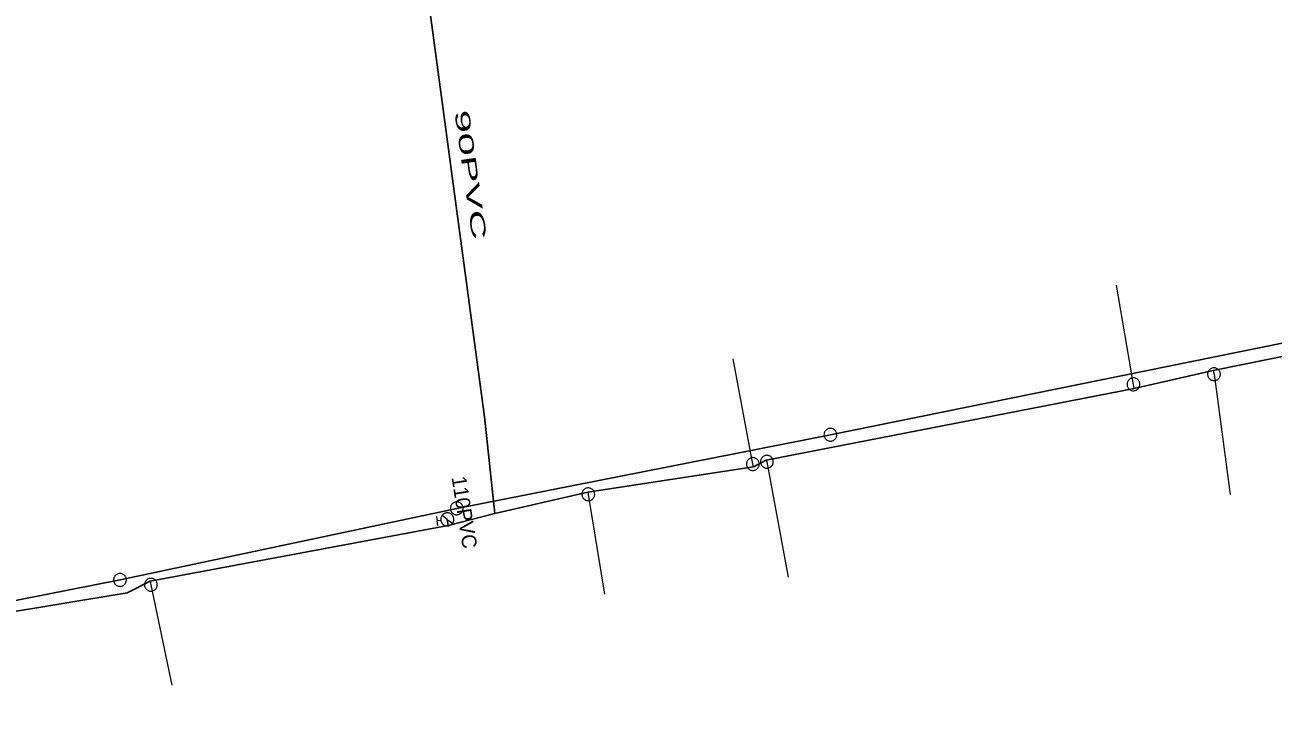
# Model space of a CAD drawing. Extents: x -741806 to -738704, y -1059275 to -1055387.
# Drawn here: x -740624.2 to -740539.1, y -1057350.4 to -1057303.2 of the extents above; entities that cross this region are included whole.
import ezdxf

# ---------------------------------------------------------------- set-up
doc = ezdxf.new("R2010")
doc.units = 0
doc.header["$LTSCALE"] = 0.4
for name, color, linetype, lineweight in [('2', 7, 'Continuous', 25), ('21', 7, 'Continuous', 13), ('3', 7, 'Continuous', 13), ('50', 7, 'Continuous', 13), ('51', 7, 'Continuous', 13), ('52', 7, 'Continuous', 25)]:
    doc.layers.add(name, color=color, linetype=linetype, lineweight=lineweight)
doc.layers.add('53', color=7, linetype='Continuous')

msp = doc.modelspace()

# ---------------------------------------------------------------- linework, layer by layer
at = {"layer": '2'}
msp.add_lwpolyline([(-740476.379, -1057312.149), (-740521.41, -1057321.44), (-740569.27, -1057331.149), (-740594.77, -1057336.169), (-740617.75, -1057341.05), (-740665.26, -1057350.399)], dxfattribs=at)
at = {"layer": '21'}
for points in [[(-740548.539, -1057328.004), (-740548.59, -1057327.71), (-740549.745, -1057320.956)], [(-740574.511, -1057333.335), (-740574.561, -1057333.148), (-740575.908, -1057325.969)], [(-740543.142, -1057326.777), (-740543.09, -1057327.02), (-740541.989, -1057335.213)], [(-740573.653, -1057332.87), (-740573.602, -1057332.989), (-740572.147, -1057340.852)], [(-740585.826, -1057335.073), (-740585.791, -1057335.212), (-740584.682, -1057342.027)], [(-740615.693, -1057341.139), (-740615.642, -1057341.379), (-740614.212, -1057348.217)]]:
    msp.add_lwpolyline(points, dxfattribs=at)
at = {"layer": '3'}
for points in [[(-740569.699, -1057331.235), (-740569.687, -1057331.279), (-740569.671, -1057331.321), (-740569.65, -1057331.363), (-740569.626, -1057331.401), (-740569.598, -1057331.437), (-740569.565, -1057331.47), (-740569.53, -1057331.499), (-740569.492, -1057331.525), (-740569.451, -1057331.545), (-740569.409, -1057331.562), (-740569.365, -1057331.574), (-740569.319, -1057331.583), (-740569.274, -1057331.585), (-740569.228, -1057331.583), (-740569.183, -1057331.576), (-740569.138, -1057331.565), (-740569.096, -1057331.548), (-740569.055, -1057331.529), (-740569.016, -1057331.504), (-740568.98, -1057331.475), (-740568.948, -1057331.443), (-740568.919, -1057331.408), (-740568.893, -1057331.37), (-740568.872, -1057331.329), (-740568.855, -1057331.286), (-740568.843, -1057331.242), (-740568.835, -1057331.198), (-740568.832, -1057331.151), (-740568.834, -1057331.106), (-740568.842, -1057331.06), (-740568.852, -1057331.016), (-740568.868, -1057330.974), (-740568.889, -1057330.932), (-740568.914, -1057330.893), (-740568.942, -1057330.858), (-740568.974, -1057330.825), (-740569.009, -1057330.796), (-740569.048, -1057330.77), (-740569.088, -1057330.75), (-740569.13, -1057330.733), (-740569.175, -1057330.721), (-740569.22, -1057330.712), (-740569.266, -1057330.709), (-740569.311, -1057330.712), (-740569.357, -1057330.719), (-740569.401, -1057330.73), (-740569.444, -1057330.746), (-740569.485, -1057330.766), (-740569.524, -1057330.791), (-740569.56, -1057330.82), (-740569.592, -1057330.852), (-740569.622, -1057330.887), (-740569.646, -1057330.925), (-740569.668, -1057330.966), (-740569.685, -1057331.009), (-740569.697, -1057331.053), (-740569.704, -1057331.097), (-740569.707, -1057331.144), (-740569.705, -1057331.189), (-740569.699, -1057331.234)], [(-740595.199, -1057336.253), (-740595.188, -1057336.296), (-740595.172, -1057336.339), (-740595.152, -1057336.381), (-740595.128, -1057336.419), (-740595.099, -1057336.455), (-740595.067, -1057336.489), (-740595.032, -1057336.517), (-740594.994, -1057336.543), (-740594.954, -1057336.564), (-740594.911, -1057336.581), (-740594.867, -1057336.594), (-740594.822, -1057336.602), (-740594.776, -1057336.605), (-740594.731, -1057336.604), (-740594.685, -1057336.597), (-740594.64, -1057336.586), (-740594.598, -1057336.569), (-740594.557, -1057336.55), (-740594.518, -1057336.525), (-740594.482, -1057336.497), (-740594.449, -1057336.465), (-740594.42, -1057336.43), (-740594.394, -1057336.392), (-740594.373, -1057336.352), (-740594.356, -1057336.309), (-740594.344, -1057336.265), (-740594.335, -1057336.22), (-740594.332, -1057336.174), (-740594.334, -1057336.128), (-740594.341, -1057336.083), (-740594.352, -1057336.039), (-740594.367, -1057335.996), (-740594.388, -1057335.954), (-740594.413, -1057335.915), (-740594.44, -1057335.88), (-740594.472, -1057335.846), (-740594.507, -1057335.818), (-740594.546, -1057335.792), (-740594.586, -1057335.771), (-740594.628, -1057335.754), (-740594.672, -1057335.741), (-740594.718, -1057335.733), (-740594.763, -1057335.73), (-740594.809, -1057335.731), (-740594.854, -1057335.738), (-740594.899, -1057335.749), (-740594.942, -1057335.765), (-740594.983, -1057335.785), (-740595.022, -1057335.81), (-740595.058, -1057335.838), (-740595.09, -1057335.87), (-740595.12, -1057335.905), (-740595.145, -1057335.943), (-740595.167, -1057335.983), (-740595.184, -1057336.026), (-740595.196, -1057336.071), (-740595.204, -1057336.115), (-740595.207, -1057336.161), (-740595.205, -1057336.207), (-740595.2, -1057336.252)], [(-740618.178, -1057341.14), (-740618.166, -1057341.183), (-740618.15, -1057341.226), (-740618.128, -1057341.267), (-740618.104, -1057341.305), (-740618.075, -1057341.341), (-740618.042, -1057341.374), (-740618.007, -1057341.402), (-740617.969, -1057341.428), (-740617.928, -1057341.448), (-740617.885, -1057341.464), (-740617.841, -1057341.476), (-740617.795, -1057341.484), (-740617.75, -1057341.486), (-740617.704, -1057341.484), (-740617.659, -1057341.476), (-740617.614, -1057341.465), (-740617.572, -1057341.448), (-740617.531, -1057341.428), (-740617.493, -1057341.402), (-740617.457, -1057341.373), (-740617.425, -1057341.341), (-740617.396, -1057341.306), (-740617.371, -1057341.267), (-740617.35, -1057341.227), (-740617.334, -1057341.184), (-740617.323, -1057341.139), (-740617.315, -1057341.095), (-740617.312, -1057341.048), (-740617.315, -1057341.003), (-740617.322, -1057340.957), (-740617.334, -1057340.914), (-740617.35, -1057340.871), (-740617.371, -1057340.83), (-740617.396, -1057340.791), (-740617.424, -1057340.756), (-740617.457, -1057340.723), (-740617.493, -1057340.695), (-740617.532, -1057340.669), (-740617.572, -1057340.649), (-740617.614, -1057340.633), (-740617.659, -1057340.621), (-740617.704, -1057340.613), (-740617.75, -1057340.61), (-740617.795, -1057340.613), (-740617.841, -1057340.621), (-740617.885, -1057340.632), (-740617.928, -1057340.648), (-740617.968, -1057340.669), (-740618.007, -1057340.695), (-740618.043, -1057340.724), (-740618.075, -1057340.756), (-740618.104, -1057340.791), (-740618.128, -1057340.83), (-740618.149, -1057340.87), (-740618.166, -1057340.914), (-740618.178, -1057340.958), (-740618.185, -1057341.002), (-740618.187, -1057341.049), (-740618.185, -1057341.094), (-740618.178, -1057341.139)]]:
    msp.add_lwpolyline(points, dxfattribs=at)
at = {"layer": '50'}
for p, q in [((-740596.152, -1057336.724), (-740596.104, -1057337.028)), ((-740595.856, -1057336.989), (-740596.104, -1057337.028)), ((-740596.056, -1057337.332), (-740596.104, -1057337.028)), ((-740595.415, -1057336.918), (-740595.772, -1057336.655)), ((-740595.415, -1057336.918), (-740595.052, -1057337.181))]:
    msp.add_line(p, q, dxfattribs=at)
msp.add_lwpolyline([(-740595.48, -1057336.479), (-740595.528, -1057336.489), (-740595.573, -1057336.501), (-740595.616, -1057336.521), (-740595.656, -1057336.545), (-740595.693, -1057336.57), (-740595.729, -1057336.603), (-740595.759, -1057336.637), (-740595.789, -1057336.675), (-740595.813, -1057336.714), (-740595.83, -1057336.758), (-740595.845, -1057336.802), (-740595.858, -1057336.847), (-740595.86, -1057336.894), (-740595.861, -1057336.941), (-740595.857, -1057336.987), (-740595.847, -1057337.032), (-740595.835, -1057337.075), (-740595.815, -1057337.119), (-740595.791, -1057337.159), (-740595.763, -1057337.199), (-740595.733, -1057337.232), (-740595.698, -1057337.264), (-740595.661, -1057337.292), (-740595.622, -1057337.315), (-740595.578, -1057337.335), (-740595.534, -1057337.351), (-740595.489, -1057337.36), (-740595.441, -1057337.366), (-740595.395, -1057337.364), (-740595.349, -1057337.363), (-740595.302, -1057337.352), (-740595.258, -1057337.337), (-740595.217, -1057337.32), (-740595.174, -1057337.297), (-740595.137, -1057337.269), (-740595.101, -1057337.239), (-740595.071, -1057337.204), (-740595.042, -1057337.167), (-740595.018, -1057337.124), (-740595, -1057337.083), (-740594.985, -1057337.037), (-740594.976, -1057336.992), (-740594.969, -1057336.948), (-740594.969, -1057336.898), (-740594.973, -1057336.852), (-740594.983, -1057336.807), (-740594.998, -1057336.763), (-740595.016, -1057336.719), (-740595.039, -1057336.679), (-740595.067, -1057336.64), (-740595.097, -1057336.606), (-740595.132, -1057336.573), (-740595.169, -1057336.547), (-740595.208, -1057336.523), (-740595.252, -1057336.505), (-740595.296, -1057336.488), (-740595.342, -1057336.478), (-740595.388, -1057336.475), (-740595.435, -1057336.474)], close=True, dxfattribs=at)
at = {"layer": '51'}
for points in [[(-740542.999, -1057327.447), (-740542.955, -1057327.436), (-740542.912, -1057327.419), (-740542.871, -1057327.398), (-740542.833, -1057327.374), (-740542.798, -1057327.345), (-740542.765, -1057327.312), (-740542.736, -1057327.276), (-740542.711, -1057327.238), (-740542.691, -1057327.197), (-740542.675, -1057327.155), (-740542.663, -1057327.11), (-740542.655, -1057327.065), (-740542.652, -1057327.019), (-740542.655, -1057326.974), (-740542.663, -1057326.928), (-740542.674, -1057326.884), (-740542.691, -1057326.841), (-740542.711, -1057326.801), (-740542.737, -1057326.762), (-740542.766, -1057326.726), (-740542.799, -1057326.694), (-740542.833, -1057326.665), (-740542.872, -1057326.641), (-740542.913, -1057326.62), (-740542.956, -1057326.603), (-740543.001, -1057326.591), (-740543.045, -1057326.585), (-740543.092, -1057326.582), (-740543.137, -1057326.585), (-740543.183, -1057326.592), (-740543.226, -1057326.604), (-740543.269, -1057326.62), (-740543.31, -1057326.641), (-740543.348, -1057326.666), (-740543.383, -1057326.695), (-740543.416, -1057326.727), (-740543.445, -1057326.763), (-740543.47, -1057326.801), (-740543.49, -1057326.842), (-740543.506, -1057326.885), (-740543.518, -1057326.929), (-740543.526, -1057326.975), (-740543.528, -1057327.02), (-740543.526, -1057327.066), (-740543.518, -1057327.111), (-740543.507, -1057327.156), (-740543.489, -1057327.198), (-740543.47, -1057327.239), (-740543.444, -1057327.277), (-740543.415, -1057327.313), (-740543.382, -1057327.345), (-740543.347, -1057327.374), (-740543.308, -1057327.399), (-740543.268, -1057327.42), (-740543.225, -1057327.436), (-740543.18, -1057327.448), (-740543.136, -1057327.455), (-740543.089, -1057327.457), (-740543.044, -1057327.455), (-740543, -1057327.447)], [(-740548.663, -1057327.279), (-740548.707, -1057327.288), (-740548.75, -1057327.303), (-740548.792, -1057327.322), (-740548.831, -1057327.345), (-740548.868, -1057327.372), (-740548.902, -1057327.404), (-740548.932, -1057327.438), (-740548.959, -1057327.475), (-740548.98, -1057327.515), (-740548.998, -1057327.557), (-740549.012, -1057327.601), (-740549.022, -1057327.646), (-740549.026, -1057327.692), (-740549.026, -1057327.737), (-740549.02, -1057327.783), (-740549.01, -1057327.828), (-740548.996, -1057327.871), (-740548.976, -1057327.912), (-740548.952, -1057327.952), (-740548.925, -1057327.989), (-740548.894, -1057328.022), (-740548.86, -1057328.053), (-740548.822, -1057328.079), (-740548.783, -1057328.102), (-740548.74, -1057328.12), (-740548.696, -1057328.133), (-740548.652, -1057328.142), (-740548.606, -1057328.146), (-740548.56, -1057328.146), (-740548.514, -1057328.141), (-740548.47, -1057328.13), (-740548.427, -1057328.116), (-740548.385, -1057328.097), (-740548.346, -1057328.074), (-740548.309, -1057328.046), (-740548.275, -1057328.015), (-740548.246, -1057327.98), (-740548.218, -1057327.943), (-740548.197, -1057327.903), (-740548.179, -1057327.862), (-740548.165, -1057327.818), (-740548.155, -1057327.772), (-740548.152, -1057327.727), (-740548.151, -1057327.681), (-740548.157, -1057327.636), (-740548.167, -1057327.591), (-740548.182, -1057327.548), (-740548.201, -1057327.506), (-740548.225, -1057327.467), (-740548.252, -1057327.43), (-740548.283, -1057327.397), (-740548.317, -1057327.366), (-740548.355, -1057327.34), (-740548.394, -1057327.317), (-740548.437, -1057327.299), (-740548.481, -1057327.285), (-740548.525, -1057327.276), (-740548.571, -1057327.272), (-740548.617, -1057327.273), (-740548.662, -1057327.278)], [(-740574.673, -1057332.725), (-740574.716, -1057332.739), (-740574.758, -1057332.757), (-740574.798, -1057332.78), (-740574.834, -1057332.807), (-740574.869, -1057332.838), (-740574.9, -1057332.872), (-740574.926, -1057332.909), (-740574.95, -1057332.948), (-740574.967, -1057332.99), (-740574.982, -1057333.033), (-740574.991, -1057333.078), (-740574.997, -1057333.124), (-740574.997, -1057333.17), (-740574.992, -1057333.215), (-740574.982, -1057333.26), (-740574.968, -1057333.304), (-740574.95, -1057333.346), (-740574.927, -1057333.385), (-740574.899, -1057333.422), (-740574.869, -1057333.457), (-740574.835, -1057333.487), (-740574.798, -1057333.514), (-740574.758, -1057333.537), (-740574.717, -1057333.556), (-740574.673, -1057333.57), (-740574.628, -1057333.58), (-740574.583, -1057333.584), (-740574.536, -1057333.584), (-740574.491, -1057333.579), (-740574.446, -1057333.57), (-740574.403, -1057333.556), (-740574.362, -1057333.537), (-740574.321, -1057333.514), (-740574.285, -1057333.488), (-740574.251, -1057333.457), (-740574.219, -1057333.423), (-740574.193, -1057333.386), (-740574.169, -1057333.346), (-740574.152, -1057333.304), (-740574.137, -1057333.261), (-740574.128, -1057333.216), (-740574.122, -1057333.17), (-740574.123, -1057333.125), (-740574.127, -1057333.079), (-740574.137, -1057333.034), (-740574.151, -1057332.99), (-740574.17, -1057332.949), (-740574.192, -1057332.909), (-740574.22, -1057332.872), (-740574.25, -1057332.838), (-740574.284, -1057332.808), (-740574.321, -1057332.78), (-740574.361, -1057332.758), (-740574.402, -1057332.739), (-740574.446, -1057332.725), (-740574.491, -1057332.715), (-740574.536, -1057332.71), (-740574.583, -1057332.71), (-740574.628, -1057332.715), (-740574.672, -1057332.725)], [(-740573.43, -1057333.39), (-740573.389, -1057333.371), (-740573.351, -1057333.347), (-740573.314, -1057333.318), (-740573.282, -1057333.287), (-740573.252, -1057333.251), (-740573.226, -1057333.213), (-740573.206, -1057333.172), (-740573.188, -1057333.13), (-740573.176, -1057333.086), (-740573.168, -1057333.041), (-740573.165, -1057332.995), (-740573.166, -1057332.949), (-740573.173, -1057332.904), (-740573.184, -1057332.86), (-740573.2, -1057332.817), (-740573.22, -1057332.775), (-740573.244, -1057332.736), (-740573.273, -1057332.701), (-740573.305, -1057332.668), (-740573.341, -1057332.639), (-740573.379, -1057332.613), (-740573.419, -1057332.591), (-740573.462, -1057332.575), (-740573.505, -1057332.562), (-740573.551, -1057332.554), (-740573.597, -1057332.551), (-740573.642, -1057332.553), (-740573.688, -1057332.56), (-740573.732, -1057332.571), (-740573.775, -1057332.587), (-740573.816, -1057332.607), (-740573.854, -1057332.631), (-740573.891, -1057332.66), (-740573.923, -1057332.691), (-740573.953, -1057332.727), (-740573.979, -1057332.765), (-740573.999, -1057332.805), (-740574.017, -1057332.848), (-740574.029, -1057332.892), (-740574.037, -1057332.937), (-740574.04, -1057332.983), (-740574.038, -1057333.029), (-740574.031, -1057333.074), (-740574.021, -1057333.118), (-740574.005, -1057333.161), (-740573.985, -1057333.203), (-740573.96, -1057333.241), (-740573.932, -1057333.277), (-740573.899, -1057333.31), (-740573.864, -1057333.339), (-740573.826, -1057333.364), (-740573.786, -1057333.386), (-740573.743, -1057333.403), (-740573.7, -1057333.416), (-740573.654, -1057333.423), (-740573.608, -1057333.426), (-740573.563, -1057333.425), (-740573.517, -1057333.418), (-740573.473, -1057333.407), (-740573.431, -1057333.391)], [(-740585.684, -1057335.635), (-740585.641, -1057335.622), (-740585.599, -1057335.605), (-740585.558, -1057335.582), (-740585.522, -1057335.556), (-740585.487, -1057335.526), (-740585.455, -1057335.492), (-740585.428, -1057335.455), (-740585.404, -1057335.416), (-740585.386, -1057335.375), (-740585.371, -1057335.332), (-740585.361, -1057335.287), (-740585.355, -1057335.241), (-740585.354, -1057335.195), (-740585.358, -1057335.15), (-740585.367, -1057335.105), (-740585.38, -1057335.061), (-740585.398, -1057335.019), (-740585.421, -1057334.979), (-740585.448, -1057334.942), (-740585.478, -1057334.907), (-740585.511, -1057334.876), (-740585.547, -1057334.848), (-740585.587, -1057334.825), (-740585.628, -1057334.806), (-740585.672, -1057334.791), (-740585.717, -1057334.781), (-740585.762, -1057334.775), (-740585.808, -1057334.775), (-740585.854, -1057334.779), (-740585.899, -1057334.787), (-740585.942, -1057334.801), (-740585.984, -1057334.819), (-740586.024, -1057334.841), (-740586.061, -1057334.867), (-740586.096, -1057334.898), (-740586.128, -1057334.931), (-740586.154, -1057334.968), (-740586.179, -1057335.007), (-740586.197, -1057335.049), (-740586.212, -1057335.092), (-740586.222, -1057335.137), (-740586.228, -1057335.183), (-740586.228, -1057335.228), (-740586.225, -1057335.273), (-740586.216, -1057335.319), (-740586.203, -1057335.363), (-740586.184, -1057335.404), (-740586.162, -1057335.444), (-740586.135, -1057335.482), (-740586.105, -1057335.517), (-740586.072, -1057335.547), (-740586.036, -1057335.575), (-740585.996, -1057335.598), (-740585.955, -1057335.618), (-740585.911, -1057335.633), (-740585.866, -1057335.643), (-740585.821, -1057335.648), (-740585.775, -1057335.649), (-740585.729, -1057335.645), (-740585.685, -1057335.636)], [(-740615.549, -1057341.806), (-740615.506, -1057341.794), (-740615.463, -1057341.778), (-740615.422, -1057341.756), (-740615.384, -1057341.732), (-740615.348, -1057341.703), (-740615.316, -1057341.67), (-740615.288, -1057341.634), (-740615.262, -1057341.596), (-740615.242, -1057341.555), (-740615.226, -1057341.512), (-740615.214, -1057341.468), (-740615.207, -1057341.422), (-740615.204, -1057341.377), (-740615.207, -1057341.331), (-740615.215, -1057341.286), (-740615.227, -1057341.241), (-740615.243, -1057341.199), (-740615.264, -1057341.158), (-740615.29, -1057341.12), (-740615.319, -1057341.084), (-740615.352, -1057341.052), (-740615.387, -1057341.023), (-740615.426, -1057340.999), (-740615.466, -1057340.978), (-740615.51, -1057340.962), (-740615.554, -1057340.95), (-740615.599, -1057340.943), (-740615.645, -1057340.941), (-740615.69, -1057340.944), (-740615.736, -1057340.951), (-740615.779, -1057340.963), (-740615.822, -1057340.98), (-740615.863, -1057341.001), (-740615.901, -1057341.026), (-740615.937, -1057341.055), (-740615.969, -1057341.088), (-740615.997, -1057341.123), (-740616.023, -1057341.162), (-740616.043, -1057341.203), (-740616.059, -1057341.245), (-740616.071, -1057341.29), (-740616.078, -1057341.335), (-740616.08, -1057341.381), (-740616.078, -1057341.426), (-740616.07, -1057341.472), (-740616.058, -1057341.516), (-740616.041, -1057341.559), (-740616.021, -1057341.599), (-740615.995, -1057341.638), (-740615.966, -1057341.673), (-740615.933, -1057341.705), (-740615.898, -1057341.734), (-740615.859, -1057341.758), (-740615.819, -1057341.779), (-740615.775, -1057341.796), (-740615.731, -1057341.807), (-740615.686, -1057341.814), (-740615.64, -1057341.816), (-740615.594, -1057341.813), (-740615.55, -1057341.806)]]:
    msp.add_lwpolyline(points, dxfattribs=at)
at = {"layer": '52'}
msp.add_line((-740595.353, -1057337.344), (-740595.42, -1057336.919), dxfattribs=at)
for points in [[(-740592.169, -1057336.51), (-740592.884, -1057329.919), (-740597.782, -1057293.399), (-740598.223, -1057282.477), (-740599.789, -1057271.49)], [(-740474.177, -1057312.86), (-740492.958, -1057316.591), (-740514.559, -1057320.737), (-740520.217, -1057322.135), (-740543.142, -1057326.777), (-740548.539, -1057328.004), (-740573.653, -1057332.87), (-740574.511, -1057333.335), (-740585.826, -1057335.073), (-740592.169, -1057336.51), (-740595.353, -1057337.344), (-740615.693, -1057341.139), (-740617.261, -1057341.925), (-740626.063, -1057343.374), (-740661.23, -1057350.325)]]:
    msp.add_lwpolyline(points, dxfattribs=at)

# ---------------------------------------------------------------- texts
at = {"layer": '53', "width": 2.1}
msp.add_text('90PVC ', height=1, rotation=278, dxfattribs=at).set_placement((-740594.935, -1057309.083))
at = {"layer": '53'}
msp.add_text('110PVC', height=1, rotation=279, dxfattribs=at).set_placement((-740595.128, -1057334.053))

doc.saveas('drawing.dxf')
